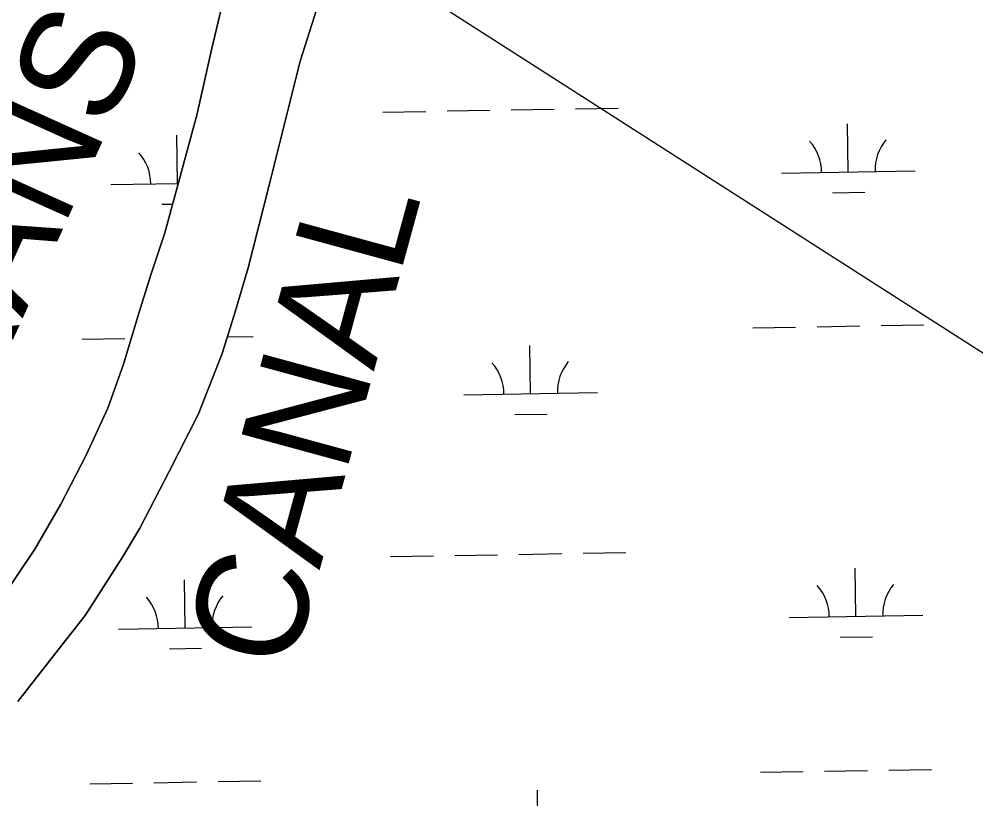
# Model space of a CAD drawing. Extents: x 3887375 to 3925618, y 296674 to 322633.
# Drawn here: x 3894590 to 3895306, y 314909 to 315493 of the extents above; entities that cross this region are included whole.
import ezdxf

# ---------------------------------------------------------------- set-up
doc = ezdxf.new("R2010")
doc.units = 0
for name, color, linetype in [('V-RIVR-IDEN', 7, 'Continuous'), ('V-TOPO-SHOR', 7, 'Continuous'), ('V-UTIL-LINE', 7, 'Continuous'), ('V-WETL-SWMP', 7, 'Continuous')]:
    doc.layers.add(name, color=color, linetype=linetype)

msp = doc.modelspace()

# ---------------------------------------------------------------- linework, layer by layer
at = {"layer": 'V-TOPO-SHOR'}
for points in [[(3894815.98, 315511.01), (3894800.38, 315461.16), (3894777.2, 315368.59), (3894761.41, 315306.55), (3894751.68, 315273.74), (3894741.97, 315242.58), (3894724.13, 315197.38), (3894702.38, 315154.22), (3894680.3, 315111.71), (3894667.44, 315090.16), (3894639.42, 315046.44), (3894619.25, 315020.71)], [(3894575.06, 315056.66), (3894601.7, 315096.12), (3894621.33, 315129.76), (3894640.02, 315166.05), (3894656.39, 315201.72), (3894668.1, 315234.5), (3894680.6, 315275.83), (3894688.92, 315302.07), (3894698.95, 315332.89), (3894723.05, 315420.84), (3894734.02, 315469.77), (3894742.48, 315505.56)], [(3894619.25, 315020.71), (3894588.99, 314981.96)]]:
    msp.add_lwpolyline(points, dxfattribs=at)
at = {"layer": 'V-UTIL-LINE'}
msp.add_lwpolyline([(3891385.62, 317757.35), (3896110.03, 314731.26), (3903763.48, 306349.6), (3906680.57, 302363.96)], dxfattribs=at)
at = {"layer": 'V-WETL-SWMP'}
for p, q in [((3894742.48, 315505.56), (3894734.02, 315469.77)), ((3894734.02, 315469.77), (3894723.05, 315420.84)), ((3894723.05, 315420.84), (3894698.95, 315332.89)), ((3894862.26, 315423.18), (3894894.26, 315423.73)), ((3894910.26, 315424), (3894942.25, 315424.55)), ((3894958.25, 315424.83), (3894990.24, 315425.38)), ((3895006.24, 315425.65), (3895038.24, 315426.2)), ((3895210.4, 315378.41), (3895209.78, 315414.4)), ((3894708.57, 315369.79), (3894707.95, 315405.79)), ((3895160.41, 315377.55), (3895260.39, 315379.26)), ((3894658.57, 315368.93), (3894709.06, 315369.8)), ((3895198.67, 315362.77), (3895222.66, 315363.18)), ((3894696.83, 315354.16), (3894704.82, 315354.3)), ((3894698.95, 315332.89), (3894688.92, 315302.06)), ((3894688.92, 315302.06), (3894680.6, 315275.83)), ((3894680.6, 315275.83), (3894668.1, 315234.5)), ((3895186.98, 315262.56), (3895218.97, 315263.1)), ((3895234.97, 315263.38), (3895266.96, 315263.93)), ((3895138.98, 315261.73), (3895170.98, 315262.28)), ((3894637.15, 315253.12), (3894669.15, 315253.67)), ((3894745.83, 315254.98), (3894765.13, 315255.31)), ((3894972.74, 315212.44), (3894972.12, 315248.44)), ((3894668.1, 315234.5), (3894656.39, 315201.72)), ((3894922.75, 315211.58), (3895022.73, 315213.3)), ((3894656.39, 315201.72), (3894640.02, 315166.05)), ((3894961.01, 315196.81), (3894985, 315197.22)), ((3894640.02, 315166.05), (3894621.33, 315129.76)), ((3894621.33, 315129.76), (3894601.7, 315096.12)), ((3894601.7, 315096.12), (3894575.06, 315056.66)), ((3894867.97, 315090.55), (3894899.97, 315091.1)), ((3894915.97, 315091.38), (3894947.96, 315091.93)), ((3894963.96, 315092.2), (3894995.95, 315092.75)), ((3895011.95, 315093.03), (3895043.95, 315093.58)), ((3895216.11, 315045.78), (3895215.49, 315081.78)), ((3894714.27, 315037.17), (3894713.66, 315073.16)), ((3895166.12, 315044.92), (3895266.1, 315046.64)), ((3894664.28, 315036.31), (3894764.27, 315038.02)), ((3895204.38, 315030.15), (3895228.37, 315030.56)), ((3894702.54, 315021.53), (3894726.54, 315021.94)), ((3895144.69, 314929.11), (3895176.69, 314929.65)), ((3895192.69, 314929.93), (3895224.68, 314930.48)), ((3895240.68, 314930.75), (3895272.67, 314931.3)), ((3894642.86, 314920.49), (3894674.85, 314921.04)), ((3894690.85, 314921.32), (3894722.85, 314921.87)), ((3894738.84, 314922.14), (3894770.84, 314922.69)), ((3894978.34, 314886.16), (3894977.83, 314915.81))]:
    msp.add_line(p, q, dxfattribs=at)
msp.add_lwpolyline([(3894588.99, 314981.96), (3894619.25, 315020.71), (3894639.42, 315046.43), (3894667.44, 315090.16), (3894680.3, 315111.71), (3894702.38, 315154.22), (3894724.14, 315197.38), (3894741.97, 315242.58), (3894751.68, 315273.74), (3894761.41, 315306.55), (3894777.2, 315368.59), (3894800.38, 315461.16), (3894815.98, 315511.02)], dxfattribs=at)
for centre, start, end in [((3895155.16, 315377.93), 0.21154, 41.7552), ((3895265.63, 315379.83), 140.21154, 181.75519), ((3894653.32, 315369.32), 0.21154, 41.7552), ((3894917.5, 315211.97), 0.21154, 41.7552), ((3895027.97, 315213.86), 140.21154, 181.75519), ((3895271.34, 315047.2), 140.21154, 181.75519), ((3895160.87, 315045.31), 0.21154, 41.7552), ((3894659.03, 315036.69), 0.21154, 41.7552), ((3894769.5, 315038.59), 140.21154, 181.75519)]:
    msp.add_arc(centre, 35.25, start, end, dxfattribs=at)

# ---------------------------------------------------------------- texts
at = {"layer": 'V-RIVR-IDEN'}
for s, rotation, p in [('COCHRANS', 65.70954, (3894425.19, 314897.7)), ('CANAL', 74.74071, (3894793.66, 315002.72))]:
    msp.add_text(s, height=83, rotation=rotation, dxfattribs=at).set_placement(p)

doc.saveas('drawing.dxf')
